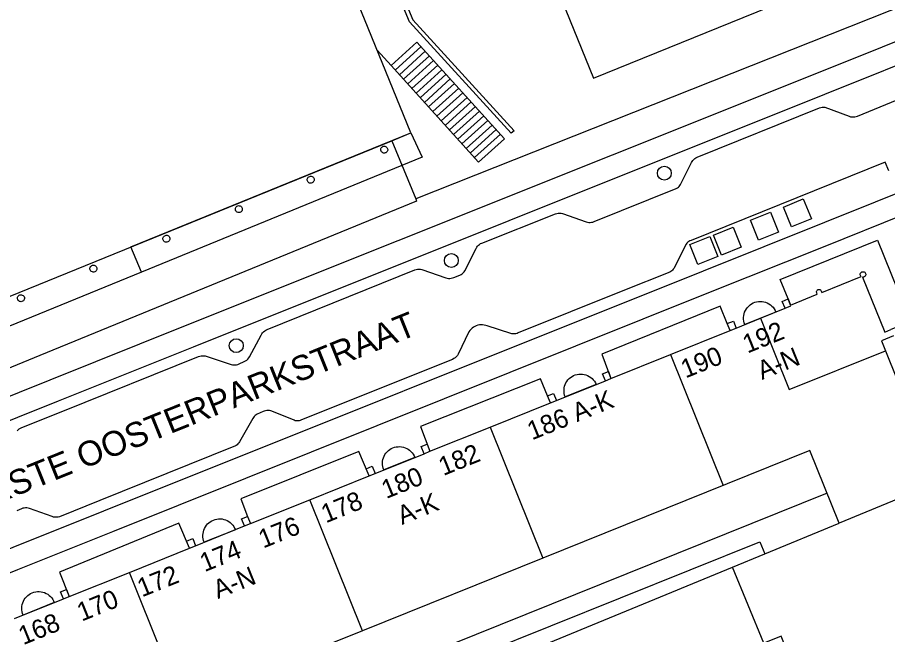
# Model space of a CAD drawing. Extents: x 122462 to 123306, y 485548 to 486417.
# Drawn here: x 122810 to 122880.1, y 485587.1 to 485636.8 of the extents above; entities that cross this region are included whole.
import ezdxf

# ---------------------------------------------------------------- set-up
doc = ezdxf.new("R2010")
doc.units = 0
for name, color, linetype in [('Level 1', 7, 'Continuous'), ('Level 10', 7, 'Continuous'), ('Level 11', 7, 'Continuous'), ('Level 17', 7, 'Continuous'), ('Level 19', 7, 'Continuous'), ('Level 21', 7, 'Continuous'), ('Level 22', 7, 'Continuous'), ('Level 23', 7, 'Continuous'), ('Level 31', 7, 'Continuous'), ('Level 33', 7, 'Continuous'), ('Level 34', 7, 'Continuous'), ('Level 4', 7, 'Continuous'), ('Level 42', 7, 'Continuous'), ('Level 5', 7, 'Continuous'), ('Level 53', 7, 'Continuous'), ('Level 58', 7, 'Continuous'), ('Level 59', 7, 'Continuous')]:
    doc.layers.add(name, color=color, linetype=linetype)

msp = doc.modelspace()

# ---------------------------------------------------------------- linework, layer by layer
at = {"layer": 'Level 1'}
for p, q in [((122869.829, 485612.584), (122871.794, 485613.375)), ((122867.854, 485611.788), (122869.829, 485612.584)), ((122862.574, 485609.661), (122867.362, 485611.59)), ((122867.362, 485611.59), (122867.854, 485611.788)), ((122857.779, 485607.73), (122862.574, 485609.661)), ((122853.381, 485605.959), (122857.324, 485607.547)), ((122857.324, 485607.547), (122857.779, 485607.73)), ((122848.056, 485603.815), (122852.898, 485605.764)), ((122852.898, 485605.764), (122853.381, 485605.959)), ((122843.195, 485601.858), (122848.056, 485603.815)), ((122838.784, 485600.08), (122842.726, 485601.668)), ((122842.726, 485601.668), (122843.195, 485601.858)), ((122833.522, 485597.961), (122838.304, 485599.887)), ((122838.304, 485599.887), (122838.784, 485600.08)), ((122828.751, 485596.039), (122833.522, 485597.961)), ((122828.277, 485595.848), (122828.751, 485596.039)), ((122870.155, 485593.606), (122876.162, 485596.079)), ((122824.334, 485594.26), (122828.277, 485595.848)), ((122819.004, 485592.114), (122823.843, 485594.062)), ((122823.843, 485594.062), (122824.334, 485594.26)), ((122852.303, 485593.262), (122837.768, 485587.412)), ((122867.562, 485592.538), (122870.155, 485593.606)), ((122814.165, 485590.165), (122819.004, 485592.114)), ((122809.756, 485588.389), (122813.689, 485589.973)), ((122813.689, 485589.973), (122814.165, 485590.165)), ((122837.768, 485587.412), (122823.249, 485581.568))]:
    msp.add_line(p, q, dxfattribs=at)
for points in [[(122851.264, 485644.477), (122856.38, 485631.907), (122881.596, 485642.151)], [(122840.133, 485626.873), (122841.664, 485627.495), (122837.099, 485638.724), (122837.174, 485638.754)], [(122803.676, 485617.182), (122805.475, 485612.763), (122840.133, 485626.873)], [(122872.238, 485613.64), (122874.392, 485614.502), (122874.343, 485614.624), (122874.33, 485614.674), (122874.331, 485614.726), (122874.345, 485614.777), (122874.371, 485614.821), (122874.409, 485614.858), (122874.454, 485614.883), (122874.504, 485614.896), (122874.556, 485614.896), (122874.607, 485614.882), (122874.651, 485614.856), (122874.688, 485614.819), (122874.714, 485614.774), (122874.763, 485614.652), (122877.934, 485615.932), (122877.894, 485615.973), (122877.866, 485616.023), (122877.852, 485616.079), (122877.852, 485616.137), (122877.868, 485616.192), (122877.897, 485616.241), (122877.938, 485616.282), (122877.989, 485616.31), (122878.044, 485616.324), (122878.102, 485616.323), (122878.157, 485616.308), (122878.207, 485616.278), (122878.247, 485616.237), (122878.275, 485616.187), (122878.289, 485616.131), (122878.288, 485616.074), (122878.273, 485616.018), (122878.244, 485615.969), (122878.202, 485615.929), (122878.152, 485615.901), (122878.097, 485615.886), (122878.039, 485615.887), (122879.832, 485611.456), (122880.323, 485611.655)], [(122871.794, 485613.375), (122872.268, 485613.566), (122872.238, 485613.64)], [(122880.526, 485611.154), (122879.552, 485610.761), (122879.879, 485609.953)], [(122879.879, 485609.953), (122881.825, 485605.143), (122882.799, 485605.537), (122885.13, 485599.769)], [(122876.162, 485596.079), (122873.8, 485601.915), (122852.303, 485593.262)], [(122870.848, 485584.556), (122872.237, 485585.128), (122871.472, 485586.986), (122870.083, 485586.414), (122867.562, 485592.538)]]:
    msp.add_lwpolyline(points, dxfattribs=at)
at = {"layer": 'Level 10'}
for points in [[(122819.965, 485616.278), (122819.128, 485618.322), (122841.664, 485627.495), (122842.584, 485625.534), (122819.965, 485616.278)], [(122868.55, 485612.069), (122868.502, 485612.208), (122868.469, 485612.351), (122868.452, 485612.497), (122868.45, 485612.643), (122868.465, 485612.789), (122868.496, 485612.933), (122868.542, 485613.072), (122868.602, 485613.206), (122868.677, 485613.332), (122868.765, 485613.45), (122868.866, 485613.557), (122868.977, 485613.652), (122869.098, 485613.735), (122869.228, 485613.804), (122869.364, 485613.859), (122869.505, 485613.899), (122869.65, 485613.923), (122869.797, 485613.931), (122869.943, 485613.924), (122870.088, 485613.9), (122870.23, 485613.861), (122870.366, 485613.807), (122870.496, 485613.738), (122870.617, 485613.655), (122870.729, 485613.56), (122870.83, 485613.453), (122870.918, 485613.336), (122870.994, 485613.21), (122871.055, 485613.077), (122868.55, 485612.069)], [(122854.095, 485606.247), (122854.049, 485606.384), (122854.017, 485606.526), (122854.002, 485606.67), (122854.001, 485606.815), (122854.017, 485606.959), (122854.048, 485607.1), (122854.094, 485607.238), (122854.154, 485607.369), (122854.229, 485607.494), (122854.316, 485607.609), (122854.415, 485607.715), (122854.525, 485607.809), (122854.645, 485607.89), (122854.773, 485607.959), (122854.907, 485608.013), (122855.047, 485608.052), (122855.19, 485608.076), (122855.334, 485608.084), (122855.479, 485608.077), (122855.622, 485608.054), (122855.762, 485608.016), (122855.897, 485607.963), (122856.025, 485607.896), (122856.145, 485607.815), (122856.256, 485607.722), (122856.357, 485607.618), (122856.445, 485607.503), (122856.52, 485607.379), (122856.582, 485607.248), (122854.095, 485606.247)], [(122839.481, 485600.361), (122839.432, 485600.495), (122839.398, 485600.634), (122839.379, 485600.776), (122839.375, 485600.918), (122839.386, 485601.061), (122839.412, 485601.201), (122839.453, 485601.338), (122839.507, 485601.47), (122839.576, 485601.595), (122839.657, 485601.713), (122839.75, 485601.821), (122839.855, 485601.918), (122839.969, 485602.004), (122840.091, 485602.078), (122840.22, 485602.138), (122840.356, 485602.185), (122840.495, 485602.216), (122840.637, 485602.233), (122840.779, 485602.235), (122840.922, 485602.221), (122841.062, 485602.193), (122841.198, 485602.15), (122841.329, 485602.093), (122841.453, 485602.023), (122841.569, 485601.939), (122841.675, 485601.844), (122841.771, 485601.738), (122841.855, 485601.623), (122841.927, 485601.499), (122841.985, 485601.369), (122839.481, 485600.361)], [(122825.031, 485594.541), (122824.981, 485594.676), (122824.946, 485594.815), (122824.926, 485594.957), (122824.921, 485595.1), (122824.932, 485595.243), (122824.957, 485595.384), (122824.997, 485595.522), (122825.052, 485595.655), (122825.12, 485595.781), (122825.202, 485595.899), (122825.295, 485596.008), (122825.4, 485596.106), (122825.514, 485596.192), (122825.637, 485596.266), (122825.767, 485596.327), (122825.903, 485596.373), (122826.043, 485596.405), (122826.185, 485596.422), (122826.328, 485596.423), (122826.471, 485596.41), (122826.612, 485596.381), (122826.748, 485596.337), (122826.88, 485596.28), (122827.004, 485596.208), (122827.12, 485596.124), (122827.227, 485596.028), (122827.323, 485595.921), (122827.406, 485595.805), (122827.478, 485595.68), (122827.535, 485595.549), (122825.031, 485594.541)], [(122810.453, 485588.67), (122810.402, 485588.805), (122810.365, 485588.945), (122810.343, 485589.087), (122810.337, 485589.232), (122810.346, 485589.376), (122810.371, 485589.518), (122810.411, 485589.657), (122810.465, 485589.791), (122810.533, 485589.918), (122810.615, 485590.037), (122810.708, 485590.147), (122810.813, 485590.246), (122810.928, 485590.334), (122811.052, 485590.408), (122811.183, 485590.47), (122811.319, 485590.516), (122811.46, 485590.548), (122811.604, 485590.565), (122811.748, 485590.566), (122811.892, 485590.552), (122812.033, 485590.522), (122812.171, 485590.478), (122812.302, 485590.419), (122812.427, 485590.346), (122812.544, 485590.261), (122812.65, 485590.163), (122812.746, 485590.055), (122812.829, 485589.937), (122812.9, 485589.811), (122812.956, 485589.678), (122810.453, 485588.67)]]:
    msp.add_lwpolyline(points, dxfattribs=at)
at = {"layer": 'Level 11'}
for points in [[(122819.965, 485616.278), (122804.602, 485609.991), (122801.946, 485616.479), (122794.029, 485635.817)], [(122872.238, 485613.64), (122872.045, 485614.141), (122871.412, 485615.7), (122879.235, 485618.849), (122881.89, 485612.289), (122880.323, 485611.655)], [(122867.362, 485611.59), (122867.124, 485612.152), (122866.579, 485613.534), (122857.035, 485609.695), (122857.779, 485607.73)], [(122852.898, 485605.764), (122852.662, 485606.316), (122852.093, 485607.697), (122842.438, 485603.855), (122843.195, 485601.858)], [(122838.304, 485599.887), (122837.49, 485601.836), (122827.984, 485598.021), (122828.516, 485596.612), (122828.751, 485596.039)], [(122875.184, 485598.494), (122790.234, 485564.301), (122790.963, 485562.493)], [(122823.843, 485594.062), (122822.992, 485596.06), (122813.374, 485592.119), (122814.165, 485590.165)]]:
    msp.add_lwpolyline(points, dxfattribs=at)
at = {"layer": 'Level 17'}
for points in [[(122670.946, 485548.322), (122692.668, 485557.016), (122711.424, 485564.491), (122754.653, 485581.721), (122773.715, 485590.032), (122813.302, 485605.918), (122824.153, 485610.272), (122875, 485630.623), (122903.898, 485642.235), (122948.388, 485660.097), (122952.679, 485661.82), (122986.651, 485675.409), (122987.53, 485675.801), (122987.613, 485675.825), (122987.699, 485675.835), (122987.785, 485675.83), (122987.869, 485675.811), (122987.949, 485675.777), (122988.022, 485675.731), (122988.086, 485675.673), (122988.139, 485675.605), (122988.18, 485675.529), (122988.742, 485674.122), (122988.768, 485674.042)], [(122902.437, 485643.587), (122875, 485632.559), (122823.482, 485611.959), (122812.61, 485607.593), (122772.798, 485591.603)], [(122842.208, 485616.524), (122842.327, 485616.53), (122842.445, 485616.521), (122842.561, 485616.496), (122844.495, 485615.832), (122844.598, 485615.803), (122844.705, 485615.787), (122844.812, 485615.783), (122844.919, 485615.793), (122845.024, 485615.815), (122845.126, 485615.849), (122845.606, 485616.043), (122845.704, 485616.09), (122845.794, 485616.149), (122845.876, 485616.219), (122845.948, 485616.3), (122846.009, 485616.39), (122846.911, 485618.194), (122846.966, 485618.289), (122847.032, 485618.376), (122847.108, 485618.454), (122847.193, 485618.523), (122847.285, 485618.581), (122847.384, 485618.628), (122853.306, 485620.981), (122853.419, 485621.017), (122853.536, 485621.038), (122853.654, 485621.044), (122853.772, 485621.034), (122853.888, 485621.009), (122855.778, 485620.341), (122855.882, 485620.311), (122855.989, 485620.294), (122856.098, 485620.29), (122856.206, 485620.298), (122856.312, 485620.32), (122856.415, 485620.354), (122863.034, 485623.016), (122863.121, 485623.064), (122863.202, 485623.123), (122863.273, 485623.192), (122863.335, 485623.27), (122863.386, 485623.355), (122864.251, 485625.103), (122864.305, 485625.198), (122864.371, 485625.285), (122864.446, 485625.365), (122864.53, 485625.434), (122864.622, 485625.493), (122864.721, 485625.54), (122874.555, 485629.515), (122874.663, 485629.548), (122874.774, 485629.568), (122874.887, 485629.574), (122875, 485629.566), (122876.968, 485628.836), (122877.075, 485628.804), (122877.184, 485628.785), (122877.296, 485628.78), (122877.407, 485628.789), (122877.516, 485628.811), (122877.621, 485628.847), (122881.279, 485630.339)], [(122772.973, 485579.448), (122816.958, 485597.067), (122865.225, 485616.402), (122875, 485620.311), (122895.118, 485628.401)], [(122880.153, 485624.451), (122879.857, 485625.149), (122864.223, 485618.842), (122864.126, 485618.808), (122864.035, 485618.759), (122863.953, 485618.697), (122863.88, 485618.624), (122863.82, 485618.54), (122862.842, 485616.59), (122862.792, 485616.515), (122862.733, 485616.448), (122862.665, 485616.388)], [(122881.242, 485620.863), (122875, 485618.361), (122865.638, 485614.631), (122817.652, 485595.387), (122809.989, 485592.314), (122772.82, 485577.432), (122768.999, 485575.82)], [(122862.665, 485616.388), (122862.59, 485616.338), (122862.51, 485616.298), (122858.72, 485614.78), (122850.313, 485611.39), (122850.216, 485611.353), (122850.115, 485611.328), (122850.012, 485611.313), (122849.909, 485611.31), (122849.805, 485611.318), (122849.703, 485611.338), (122847.821, 485611.955), (122847.698, 485611.998), (122847.57, 485612.028), (122847.441, 485612.044), (122847.31, 485612.045), (122847.18, 485612.032), (122847.052, 485612.006), (122846.927, 485611.965), (122846.808, 485611.912), (122846.696, 485611.845), (122846.591, 485611.767), (122846.495, 485611.678), (122846.409, 485611.58), (122846.335, 485611.472), (122845.478, 485609.671), (122845.408, 485609.571), (122845.327, 485609.479), (122845.236, 485609.396), (122845.137, 485609.325), (122845.031, 485609.264), (122832.852, 485604.385), (122832.76, 485604.343), (122832.662, 485604.316), (122832.561, 485604.303), (122832.46, 485604.306), (122832.36, 485604.323), (122832.264, 485604.355), (122830.481, 485605.082), (122830.382, 485605.116), (122830.279, 485605.137), (122830.175, 485605.147), (122830.071, 485605.145), (122829.967, 485605.131), (122829.866, 485605.105), (122829.768, 485605.067), (122829.3, 485604.852), (122829.213, 485604.8), (122829.132, 485604.738), (122829.059, 485604.667), (122828.994, 485604.589), (122828.939, 485604.504), (122827.858, 485602.623), (122827.804, 485602.539), (122827.74, 485602.462), (122827.668, 485602.392), (122827.589, 485602.33), (122827.504, 485602.278), (122827.413, 485602.236), (122816.615, 485597.897), (122813.373, 485596.594), (122813.258, 485596.565), (122813.14, 485596.551), (122813.022, 485596.552), (122812.904, 485596.569), (122812.79, 485596.601), (122810.967, 485597.252), (122810.86, 485597.283), (122810.751, 485597.3), (122810.64, 485597.304), (122810.529, 485597.294), (122810.421, 485597.271), (122810.316, 485597.234), (122809.93, 485597.072)], [(122809.975, 485603.506), (122810.051, 485603.587), (122810.136, 485603.659), (122810.23, 485603.719), (122810.33, 485603.767), (122813.641, 485605.097), (122824.58, 485609.493), (122824.679, 485609.526), (122824.782, 485609.548), (122824.886, 485609.557), (122824.991, 485609.554), (122825.095, 485609.54), (122825.196, 485609.513), (122827.187, 485608.861), (122827.294, 485608.833), (122827.404, 485608.818), (122827.515, 485608.817), (122827.625, 485608.829), (122827.733, 485608.856), (122827.837, 485608.895), (122828.248, 485609.081), (122828.352, 485609.136), (122828.448, 485609.205), (122828.535, 485609.285), (122828.61, 485609.376), (122828.672, 485609.476), (122829.604, 485611.214), (122829.663, 485611.312), (122829.732, 485611.403), (122829.811, 485611.486), (122829.897, 485611.561), (122829.992, 485611.626), (122830.092, 485611.681), (122841.979, 485616.465), (122842.092, 485616.502), (122842.208, 485616.524)]]:
    msp.add_lwpolyline(points, dxfattribs=at)
at = {"layer": 'Level 19'}
msp.add_lwpolyline([(122847.327, 485585.54), (122869.768, 485594.568), (122870.155, 485593.606)], dxfattribs=at)
at = {"layer": 'Level 21'}
for points in [[(122840.3, 485639.469), (122840.577, 485639.584), (122841.817, 485636.603), (122849.972, 485627.671), (122849.75, 485627.469), (122841.56, 485636.439), (122840.3, 485639.469)], [(122871.794, 485613.375), (122871.568, 485613.935), (122872.045, 485614.141), (122872.238, 485613.64)], [(122867.362, 485611.59), (122867.124, 485612.152), (122867.631, 485612.342), (122867.854, 485611.788)], [(122857.324, 485607.547), (122857.101, 485608.1), (122857.568, 485608.288), (122857.779, 485607.73)], [(122852.898, 485605.764), (122852.662, 485606.316), (122853.159, 485606.512), (122853.381, 485605.959)], [(122842.726, 485601.668), (122842.506, 485602.243), (122842.98, 485602.425), (122843.195, 485601.858)], [(122838.304, 485599.887), (122838.067, 485600.454), (122838.555, 485600.65), (122838.784, 485600.08)], [(122828.277, 485595.848), (122828.036, 485596.434), (122828.516, 485596.612), (122828.751, 485596.039)], [(122823.843, 485594.062), (122823.598, 485594.637), (122824.102, 485594.837), (122824.334, 485594.26)], [(122813.689, 485589.973), (122813.452, 485590.549), (122813.933, 485590.738), (122814.165, 485590.165)]]:
    msp.add_lwpolyline(points, dxfattribs=at)
at = {"layer": 'Level 22'}
for p, q in [((122838.952, 485634.169), (122840.073, 485632.93)), ((122840.073, 485632.93), (122847.124, 485625.135)), ((122840.133, 485626.873), (122842.054, 485622.179))]:
    msp.add_line(p, q, dxfattribs=at)
msp.add_lwpolyline([(122842.054, 485622.179), (122842.126, 485622.003), (122811.793, 485609.57), (122803.88, 485606.327)], dxfattribs=at)
at = {"layer": 'Level 23'}
for points in [[(122971.561, 485673.585), (122946.958, 485663.819), (122842.054, 485622.179)], [(122853.436, 485579.634), (122850.941, 485585.696), (122867.562, 485592.538)]]:
    msp.add_lwpolyline(points, dxfattribs=at)
at = {"layer": 'Level 31'}
msp.add_lwpolyline([(122840.073, 485632.93), (122842.157, 485634.815), (122849.208, 485627.021), (122847.124, 485625.135)], dxfattribs=at)
at = {"layer": 'Level 33'}
for p, q in [((122840.409, 485632.559), (122842.492, 485634.444)), ((122840.745, 485632.187), (122842.829, 485634.073)), ((122841.08, 485631.816), (122843.164, 485633.702)), ((122841.416, 485631.444), (122843.5, 485633.33)), ((122841.752, 485631.073), (122843.836, 485632.959)), ((122842.088, 485630.702), (122844.172, 485632.588)), ((122842.423, 485630.331), (122844.507, 485632.217)), ((122842.759, 485629.96), (122844.843, 485631.846)), ((122843.095, 485629.589), (122845.179, 485631.475)), ((122843.431, 485629.218), (122845.515, 485631.104)), ((122843.767, 485628.847), (122845.851, 485630.733)), ((122844.102, 485628.475), (122846.187, 485630.362)), ((122844.438, 485628.104), (122846.522, 485629.99)), ((122844.774, 485627.733), (122846.858, 485629.619)), ((122845.109, 485627.362), (122847.194, 485629.249)), ((122845.445, 485626.991), (122847.53, 485628.877)), ((122845.781, 485626.62), (122847.865, 485628.506)), ((122846.117, 485626.248), (122848.202, 485628.135)), ((122846.452, 485625.877), (122848.537, 485627.764)), ((122846.788, 485625.506), (122848.873, 485627.392))]:
    msp.add_line(p, q, dxfattribs=at)
at = {"layer": 'Level 34'}
for points in [[(122839.53, 485625.873), (122839.464, 485625.878), (122839.402, 485625.9), (122839.346, 485625.935), (122839.299, 485625.982), (122839.266, 485626.039), (122839.246, 485626.103), (122839.242, 485626.169), (122839.254, 485626.234), (122839.281, 485626.295), (122839.321, 485626.347), (122839.372, 485626.389), (122839.432, 485626.418), (122839.497, 485626.431), (122839.563, 485626.429), (122839.627, 485626.412), (122839.685, 485626.38), (122839.734, 485626.336), (122839.771, 485626.281), (122839.794, 485626.219), (122839.802, 485626.153), (122839.8, 485626.119), (122839.784, 485626.055), (122839.754, 485625.996), (122839.711, 485625.946), (122839.657, 485625.907), (122839.596, 485625.882), (122839.53, 485625.873)], [(122833.579, 485623.45), (122833.515, 485623.462), (122833.456, 485623.488), (122833.404, 485623.528), (122833.362, 485623.578), (122833.334, 485623.637), (122833.319, 485623.701), (122833.32, 485623.766), (122833.336, 485623.829), (122833.366, 485623.887), (122833.409, 485623.936), (122833.462, 485623.974), (122833.523, 485623.999), (122833.587, 485624.009), (122833.652, 485624.004), (122833.714, 485623.984), (122833.77, 485623.95), (122833.817, 485623.904), (122833.851, 485623.849), (122833.872, 485623.787), (122833.878, 485623.729), (122833.87, 485623.664), (122833.848, 485623.603), (122833.812, 485623.548), (122833.764, 485623.504), (122833.707, 485623.472), (122833.645, 485623.453), (122833.579, 485623.45)], [(122827.822, 485621.083), (122827.756, 485621.088), (122827.694, 485621.11), (122827.638, 485621.145), (122827.591, 485621.192), (122827.558, 485621.249), (122827.538, 485621.313), (122827.534, 485621.379), (122827.546, 485621.444), (122827.573, 485621.505), (122827.613, 485621.557), (122827.664, 485621.599), (122827.724, 485621.628), (122827.789, 485621.641), (122827.855, 485621.639), (122827.919, 485621.622), (122827.977, 485621.59), (122828.026, 485621.546), (122828.063, 485621.491), (122828.086, 485621.429), (122828.094, 485621.363), (122828.092, 485621.329), (122828.076, 485621.265), (122828.046, 485621.206), (122828.003, 485621.156), (122827.949, 485621.117), (122827.888, 485621.092), (122827.822, 485621.083)], [(122821.964, 485618.698), (122821.9, 485618.71), (122821.841, 485618.736), (122821.789, 485618.776), (122821.747, 485618.826), (122821.719, 485618.885), (122821.704, 485618.949), (122821.705, 485619.014), (122821.721, 485619.077), (122821.751, 485619.135), (122821.794, 485619.184), (122821.847, 485619.222), (122821.908, 485619.247), (122821.972, 485619.257), (122822.037, 485619.252), (122822.099, 485619.232), (122822.155, 485619.198), (122822.202, 485619.152), (122822.236, 485619.097), (122822.257, 485619.035), (122822.263, 485618.977), (122822.255, 485618.912), (122822.233, 485618.851), (122822.197, 485618.796), (122822.149, 485618.752), (122822.092, 485618.72), (122822.03, 485618.701), (122821.964, 485618.698)], [(122816.087, 485616.293), (122816.023, 485616.305), (122815.964, 485616.331), (122815.912, 485616.371), (122815.87, 485616.421), (122815.842, 485616.48), (122815.827, 485616.544), (122815.828, 485616.609), (122815.844, 485616.672), (122815.874, 485616.73), (122815.917, 485616.779), (122815.97, 485616.817), (122816.031, 485616.842), (122816.095, 485616.852), (122816.16, 485616.847), (122816.222, 485616.827), (122816.278, 485616.793), (122816.325, 485616.747), (122816.359, 485616.692), (122816.38, 485616.63), (122816.386, 485616.572), (122816.378, 485616.507), (122816.356, 485616.446), (122816.32, 485616.391), (122816.272, 485616.347), (122816.215, 485616.315), (122816.153, 485616.296), (122816.087, 485616.293)], [(122810.283, 485613.906), (122810.217, 485613.911), (122810.155, 485613.933), (122810.099, 485613.968), (122810.052, 485614.015), (122810.019, 485614.072), (122809.999, 485614.136), (122809.995, 485614.202), (122810.007, 485614.267), (122810.034, 485614.328), (122810.074, 485614.38), (122810.125, 485614.422), (122810.185, 485614.451), (122810.25, 485614.464), (122810.316, 485614.462), (122810.38, 485614.445), (122810.438, 485614.413), (122810.487, 485614.369), (122810.524, 485614.314), (122810.547, 485614.252), (122810.555, 485614.186), (122810.553, 485614.152), (122810.537, 485614.088), (122810.507, 485614.029), (122810.464, 485613.979), (122810.41, 485613.94), (122810.349, 485613.915), (122810.283, 485613.906)]]:
    msp.add_lwpolyline(points, dxfattribs=at)
at = {"layer": 'Level 4'}
for p, q in [((122885.13, 485599.769), (122876.162, 485596.079)), ((122837.768, 485587.412), (122833.522, 485597.961)), ((122823.249, 485581.568), (122819.004, 485592.114))]:
    msp.add_line(p, q, dxfattribs=at)
at = {"layer": 'Level 42'}
for points in [[(122872.314, 485619.928), (122871.659, 485621.529), (122873.26, 485622.184), (122873.915, 485620.583), (122872.314, 485619.928)], [(122869.654, 485618.868), (122869.01, 485620.474), (122870.616, 485621.118), (122871.26, 485619.512), (122869.654, 485618.868)], [(122866.667, 485617.663), (122866.029, 485619.259), (122867.625, 485619.897), (122868.263, 485618.301), (122866.667, 485617.663)], [(122864.766, 485616.904), (122864.116, 485618.517), (122865.729, 485619.167), (122866.379, 485617.554), (122864.766, 485616.904)]]:
    msp.add_lwpolyline(points, dxfattribs=at)
at = {"layer": 'Level 5'}
for p, q in [((122862.574, 485609.662), (122862.574, 485609.661)), ((122862.574, 485609.661), (122866.823, 485599.107)), ((122848.056, 485603.815), (122852.303, 485593.262))]:
    msp.add_line(p, q, dxfattribs=at)
msp.add_lwpolyline([(122869.829, 485612.584), (122872.132, 485606.839), (122879.879, 485609.953)], dxfattribs=at)
at = {"layer": 'Level 53'}
for centre in [(122862.075, 485624.263), (122844.926, 485617.223), (122827.609, 485610.368)]:
    msp.add_circle(centre, 0.56, dxfattribs=at)

# ---------------------------------------------------------------- texts
at = {"layer": 'Level 58'}
for s, p in [('192', (122868.763, 485609.726)), ('190', (122863.786, 485607.722)), ('A-N', (122869.932, 485607.598)), ('186 A-K', (122851.418, 485602.737)), ('182', (122844.28, 485599.866)), ('180', (122839.679, 485598.012)), ('178', (122834.82, 485596.055)), ('A-K', (122840.948, 485595.925)), ('176', (122829.779, 485594.026)), ('174', (122825.054, 485592.122)), ('172', (122820.018, 485590.094)), ('A-N', (122826.124, 485589.954)), ('170', (122815.165, 485588.14)), ('168', (122810.452, 485586.241))]:
    msp.add_text(s, height=1.5, rotation=22.02011, dxfattribs=at).set_placement(p)
at = {"layer": 'Level 59'}
msp.add_text('EERSTE OOSTERPARKSTRAAT', height=2, rotation=21.94505, dxfattribs=at).set_placement((122804.645, 485596.133))

doc.saveas('drawing.dxf')
